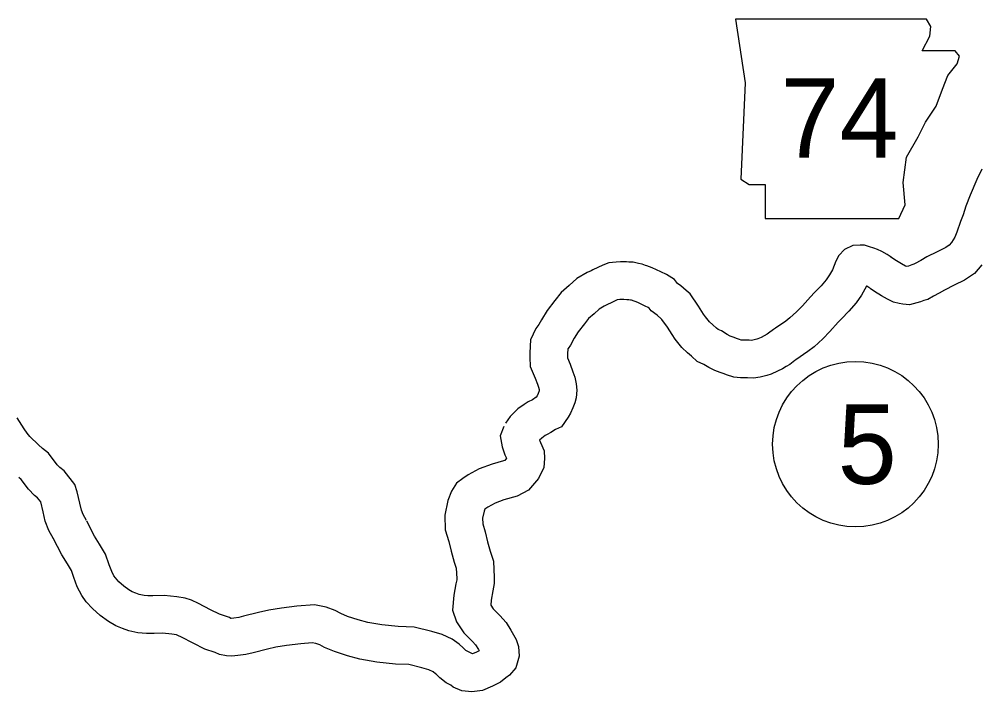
# Model space of a CAD drawing. Extents: x -939622 to -934245, y 1383184 to 1385301.
# Drawn here: x -935278.86 to -935255.93, y 1384099.98 to 1384116.08 of the extents above; entities that cross this region are included whole.
import ezdxf

# ---------------------------------------------------------------- set-up
doc = ezdxf.new("R2010")
doc.units = 0
for name, color, linetype in [('Level 10', 7, 'Continuous'), ('Level 21', 7, 'Continuous'), ('Level 27', 7, 'Continuous')]:
    doc.layers.add(name, color=color, linetype=linetype)

msp = doc.modelspace()

# ---------------------------------------------------------------- linework, layer by layer
at = {"layer": 'Level 10'}
for points in [[(-935255.84, 1384112.483), (-935255.958, 1384112.24), (-935256.112, 1384111.868), (-935256.216, 1384111.604), (-935256.286, 1384111.39), (-935256.35, 1384111.231), (-935256.433, 1384110.978), (-935256.482, 1384110.856), (-935256.561, 1384110.734), (-935256.616, 1384110.668), (-935256.701, 1384110.612), (-935256.906, 1384110.511), (-935257.148, 1384110.385), (-935257.298, 1384110.304), (-935257.427, 1384110.23), (-935257.46, 1384110.212), (-935257.507, 1384110.2), (-935257.592, 1384110.164), (-935257.627, 1384110.156), (-935257.659, 1384110.162), (-935257.66, 1384110.162), (-935257.76, 1384110.221), (-935257.914, 1384110.319), (-935258.018, 1384110.387)], [(-935258.008, 1384110.38), (-935258.1, 1384110.442), (-935258.224, 1384110.516), (-935258.335, 1384110.567), (-935258.42, 1384110.595), (-935258.521, 1384110.627), (-935258.645, 1384110.665), (-935258.745, 1384110.666), (-935258.92, 1384110.66), (-935259.122, 1384110.561), (-935259.255, 1384110.419), (-935259.327, 1384110.284), (-935259.404, 1384110.081), (-935259.476, 1384109.958), (-935259.56, 1384109.839), (-935259.682, 1384109.691), (-935259.84, 1384109.533), (-935259.936, 1384109.431), (-935260.128, 1384109.216), (-935260.269, 1384109.071), (-935260.427, 1384108.925), (-935260.525, 1384108.85), (-935260.769, 1384108.683), (-935260.821, 1384108.652), (-935260.937, 1384108.561), (-935260.97, 1384108.541), (-935261.041, 1384108.5), (-935261.117, 1384108.46), (-935261.191, 1384108.427), (-935261.218, 1384108.419), (-935261.314, 1384108.395), (-935261.347, 1384108.39), (-935261.402, 1384108.392), (-935261.484, 1384108.396), (-935261.574, 1384108.397), (-935261.595, 1384108.398), (-935261.629, 1384108.41), (-935261.678, 1384108.43), (-935261.786, 1384108.466), (-935261.858, 1384108.494), (-935261.926, 1384108.528), (-935262.064, 1384108.614), (-935262.144, 1384108.648), (-935262.184, 1384108.685), (-935262.272, 1384108.76), (-935262.351, 1384108.836), (-935262.446, 1384108.951), (-935262.49, 1384109.019), (-935262.609, 1384109.206), (-935262.816, 1384109.502), (-935262.911, 1384109.584), (-935263.036, 1384109.697), (-935263.116, 1384109.754), (-935263.187, 1384109.845), (-935263.381, 1384109.966), (-935263.51, 1384110.028), (-935263.719, 1384110.122), (-935263.85, 1384110.176), (-935263.884, 1384110.184), (-935263.959, 1384110.211), (-935264.044, 1384110.231), (-935264.179, 1384110.26), (-935264.277, 1384110.261), (-935264.336, 1384110.267), (-935264.482, 1384110.272), (-935264.583, 1384110.264), (-935264.757, 1384110.243), (-935264.9, 1384110.193), (-935265.142, 1384110.08), (-935265.18, 1384110.057), (-935265.278, 1384110.015), (-935265.526, 1384109.867), (-935265.71, 1384109.7), (-935265.9, 1384109.533), (-935266.049, 1384109.34), (-935266.235, 1384109.108), (-935266.369, 1384108.883), (-935266.431, 1384108.766), (-935266.504, 1384108.674), (-935266.633, 1384108.399), (-935266.644, 1384108.091), (-935266.645, 1384107.984), (-935266.636, 1384107.767), (-935266.518, 1384107.489), (-935266.465, 1384107.342), (-935266.439, 1384107.267), (-935266.427, 1384107.213), (-935266.425, 1384107.19), (-935266.425, 1384107.183), (-935266.449, 1384107.118), (-935266.475, 1384107.062), (-935266.495, 1384107.027), (-935266.585, 1384106.97), (-935266.689, 1384106.919), (-935266.785, 1384106.854), (-935266.933, 1384106.752), (-935267.121, 1384106.571), (-935267.225, 1384106.412)], [(-935255.836, 1384110.198), (-935256.011, 1384109.989), (-935256.252, 1384109.831), (-935256.499, 1384109.708), (-935256.726, 1384109.59), (-935256.859, 1384109.518), (-935256.989, 1384109.444), (-935257.13, 1384109.367), (-935257.221, 1384109.344), (-935257.305, 1384109.309), (-935257.568, 1384109.242), (-935257.722, 1384109.253), (-935257.81, 1384109.274), (-935257.951, 1384109.3), (-935258.093, 1384109.373), (-935258.232, 1384109.454), (-935258.4, 1384109.562), (-935258.504, 1384109.629)], [(-935258.514, 1384109.636), (-935258.583, 1384109.683), (-935258.592, 1384109.688), (-935258.718, 1384109.471), (-935258.845, 1384109.291), (-935259.014, 1384109.086), (-935259.195, 1384108.905), (-935259.273, 1384108.822), (-935259.469, 1384108.602), (-935259.642, 1384108.425), (-935259.847, 1384108.236), (-935259.996, 1384108.121), (-935260.282, 1384107.926), (-935260.308, 1384107.91), (-935260.428, 1384107.816), (-935260.515, 1384107.765), (-935260.606, 1384107.712), (-935260.723, 1384107.651), (-935260.872, 1384107.584), (-935260.977, 1384107.551), (-935261.139, 1384107.511), (-935261.298, 1384107.487), (-935261.441, 1384107.493), (-935261.509, 1384107.496), (-935261.611, 1384107.497), (-935261.77, 1384107.509), (-935261.944, 1384107.565), (-935261.997, 1384107.588), (-935262.093, 1384107.62), (-935262.223, 1384107.671), (-935262.364, 1384107.741), (-935262.483, 1384107.814), (-935262.642, 1384107.884), (-935262.78, 1384108.011), (-935262.877, 1384108.093), (-935263.012, 1384108.223), (-935263.172, 1384108.417), (-935263.246, 1384108.531), (-935263.358, 1384108.706), (-935263.489, 1384108.893), (-935263.507, 1384108.909), (-935263.602, 1384108.996), (-935263.743, 1384109.097), (-935263.796, 1384109.164), (-935263.816, 1384109.176), (-935263.89, 1384109.212), (-935264.067, 1384109.292), (-935264.218, 1384109.348), (-935264.241, 1384109.353), (-935264.279, 1384109.361), (-935264.325, 1384109.361), (-935264.398, 1384109.369), (-935264.461, 1384109.371), (-935264.492, 1384109.368), (-935264.552, 1384109.361), (-935264.559, 1384109.359), (-935264.721, 1384109.283), (-935264.773, 1384109.252), (-935264.868, 1384109.212), (-935264.987, 1384109.14), (-935265.111, 1384109.028), (-935265.241, 1384108.914), (-935265.341, 1384108.785), (-935265.493, 1384108.594), (-935265.584, 1384108.441), (-935265.675, 1384108.271), (-935265.734, 1384108.196), (-935265.74, 1384108.184), (-935265.744, 1384108.071), (-935265.745, 1384107.998), (-935265.743, 1384107.968), (-935265.68, 1384107.818), (-935265.615, 1384107.64), (-935265.571, 1384107.51), (-935265.536, 1384107.353), (-935265.522, 1384107.202), (-935265.535, 1384107.011), (-935265.573, 1384106.894), (-935265.616, 1384106.776), (-935265.675, 1384106.646), (-935265.732, 1384106.549), (-935265.89, 1384106.321), (-935266.032, 1384106.255), (-935266.145, 1384106.184), (-935266.234, 1384106.14), (-935266.277, 1384106.111), (-935266.363, 1384106.052), (-935266.414, 1384106.003)], [(-935277.253, 1384104.08), (-935277.332, 1384104.222), (-935277.373, 1384104.327), (-935277.41, 1384104.491), (-935277.476, 1384104.763), (-935277.526, 1384104.945), (-935277.787, 1384105.266), (-935277.89, 1384105.347), (-935277.95, 1384105.41), (-935278.159, 1384105.688), (-935278.3, 1384105.805), (-935278.401, 1384105.887), (-935278.603, 1384106.088), (-935278.669, 1384106.166), (-935278.744, 1384106.277), (-935278.908, 1384106.535)], [(-935267.268, 1384106.329), (-935267.355, 1384106.104), (-935267.312, 1384105.84), (-935267.279, 1384105.746), (-935267.244, 1384105.654), (-935267.212, 1384105.585), (-935267.206, 1384105.569), (-935267.247, 1384105.519), (-935267.276, 1384105.505), (-935267.547, 1384105.43), (-935267.855, 1384105.312), (-935268.12, 1384105.169), (-935268.249, 1384105.082), (-935268.402, 1384104.974), (-935268.52, 1384104.784), (-935268.608, 1384104.558), (-935268.679, 1384104.209), (-935268.669, 1384103.859), (-935268.586, 1384103.577), (-935268.531, 1384103.344), (-935268.456, 1384103.083), (-935268.41, 1384102.938), (-935268.396, 1384102.693), (-935268.396, 1384102.66), (-935268.414, 1384102.564), (-935268.468, 1384102.294), (-935268.494, 1384101.938), (-935268.399, 1384101.658), (-935268.222, 1384101.392), (-935268.016, 1384101.188), (-935267.943, 1384101.105), (-935267.874, 1384100.992), (-935267.858, 1384100.964), (-935267.924, 1384100.929), (-935268.015, 1384100.891), (-935268.017, 1384100.891), (-935268.175, 1384100.966), (-935268.195, 1384100.982), (-935268.245, 1384101.035), (-935268.335, 1384101.117), (-935268.506, 1384101.238), (-935268.741, 1384101.349), (-935268.994, 1384101.423), (-935269.411, 1384101.531), (-935269.797, 1384101.544), (-935270.186, 1384101.586), (-935270.524, 1384101.643), (-935270.752, 1384101.703), (-935271.004, 1384101.785), (-935271.17, 1384101.856), (-935271.303, 1384101.926), (-935271.52, 1384102.006), (-935271.8, 1384102.064), (-935272.222, 1384102.027), (-935272.589, 1384101.98), (-935272.889, 1384101.937), (-935273.14, 1384101.876), (-935273.494, 1384101.788), (-935273.605, 1384101.758), (-935273.726, 1384101.745), (-935273.794, 1384101.738), (-935273.796, 1384101.738), (-935273.829, 1384101.755), (-935274.069, 1384101.836), (-935274.286, 1384101.945), (-935274.574, 1384102.094), (-935274.739, 1384102.173), (-935274.89, 1384102.219), (-935275.091, 1384102.251), (-935275.396, 1384102.285), (-935275.662, 1384102.277), (-935275.783, 1384102.274), (-935275.874, 1384102.284), (-935275.991, 1384102.31), (-935276.07, 1384102.338), (-935276.155, 1384102.372), (-935276.234, 1384102.417), (-935276.354, 1384102.505), (-935276.475, 1384102.616), (-935276.559, 1384102.706), (-935276.594, 1384102.756), (-935276.646, 1384102.856), (-935276.705, 1384103.018), (-935276.793, 1384103.271), (-935276.94, 1384103.513), (-935277.059, 1384103.705), (-935277.246, 1384104.067)], [(-935266.414, 1384106.003), (-935266.388, 1384105.947), (-935266.307, 1384105.75), (-935266.293, 1384105.565), (-935266.314, 1384105.348), (-935266.436, 1384105.087), (-935266.675, 1384104.802), (-935266.947, 1384104.662), (-935267.265, 1384104.574), (-935267.479, 1384104.492), (-935267.654, 1384104.398), (-935267.723, 1384104.351), (-935267.741, 1384104.304), (-935267.776, 1384104.132), (-935267.772, 1384104.001), (-935267.715, 1384103.807), (-935267.66, 1384103.57), (-935267.595, 1384103.343), (-935267.518, 1384103.103), (-935267.496, 1384102.716), (-935267.497, 1384102.575), (-935267.53, 1384102.394), (-935267.575, 1384102.172), (-935267.583, 1384102.056), (-935267.524, 1384101.967), (-935267.362, 1384101.807), (-935267.215, 1384101.641), (-935267.101, 1384101.453), (-935266.97, 1384101.229), (-935266.915, 1384101.067), (-935266.902, 1384100.831), (-935266.985, 1384100.552), (-935267.131, 1384100.379), (-935267.223, 1384100.317), (-935267.348, 1384100.215), (-935267.541, 1384100.113), (-935267.776, 1384100.016), (-935268.033, 1384099.98), (-935268.272, 1384100.006), (-935268.482, 1384100.094), (-935268.535, 1384100.141), (-935268.65, 1384100.195), (-935268.803, 1384100.314), (-935268.878, 1384100.394), (-935268.9, 1384100.414), (-935268.962, 1384100.458), (-935269.062, 1384100.506), (-935269.233, 1384100.555), (-935269.54, 1384100.634), (-935269.861, 1384100.645), (-935270.31, 1384100.694), (-935270.714, 1384100.763), (-935271.006, 1384100.839), (-935271.322, 1384100.942), (-935271.557, 1384101.043), (-935271.669, 1384101.102), (-935271.768, 1384101.138), (-935271.853, 1384101.156), (-935272.126, 1384101.132), (-935272.468, 1384101.088), (-935272.719, 1384101.052), (-935272.925, 1384101.002), (-935273.268, 1384100.916), (-935273.439, 1384100.87), (-935273.63, 1384100.85), (-935273.772, 1384100.835), (-935273.899, 1384100.842), (-935274.069, 1384100.873), (-935274.175, 1384100.922), (-935274.417, 1384101.003), (-935274.696, 1384101.144), (-935274.975, 1384101.288), (-935275.067, 1384101.332), (-935275.095, 1384101.341), (-935275.211, 1384101.359), (-935275.433, 1384101.384), (-935275.635, 1384101.378), (-935275.819, 1384101.372), (-935276.022, 1384101.394), (-935276.24, 1384101.443), (-935276.388, 1384101.495), (-935276.548, 1384101.559), (-935276.725, 1384101.661), (-935276.927, 1384101.809), (-935277.11, 1384101.977), (-935277.257, 1384102.136), (-935277.364, 1384102.285), (-935277.472, 1384102.493), (-935277.553, 1384102.717), (-935277.612, 1384102.886), (-935277.707, 1384103.042), (-935277.843, 1384103.261), (-935278.045, 1384103.654)], [(-935278.038, 1384103.641), (-935278.148, 1384103.837), (-935278.236, 1384104.063), (-935278.286, 1384104.285), (-935278.344, 1384104.525), (-935278.422, 1384104.62), (-935278.497, 1384104.679), (-935278.639, 1384104.828), (-935278.816, 1384105.064), (-935278.871, 1384105.11)]]:
    msp.add_lwpolyline(points, dxfattribs=at)
at = {"layer": 'Level 21'}
msp.add_lwpolyline([(-935261.727, 1384116.075), (-935261.498, 1384114.553), (-935261.6, 1384112.243), (-935261.397, 1384112.116), (-935261.016, 1384112.116), (-935261.016, 1384111.304), (-935257.819, 1384111.304), (-935257.666, 1384111.634), (-935257.717, 1384112.167), (-935257.641, 1384112.776), (-935257.362, 1384113.258), (-935257.184, 1384113.614), (-935256.93, 1384113.994), (-935256.778, 1384114.4), (-935256.651, 1384114.73), (-935256.423, 1384115.009), (-935256.372, 1384115.187), (-935256.474, 1384115.314), (-935257.26, 1384115.314), (-935257.083, 1384115.669), (-935257.057, 1384115.898), (-935257.163, 1384116.073)], close=True, dxfattribs=at)
at = {"layer": 'Level 27'}
msp.add_circle((-935258.86, 1384105.905), 1.98, dxfattribs=at)

# ---------------------------------------------------------------- texts
at = {"layer": 'Level 21'}
msp.add_text('74', height=1.9008, dxfattribs=at).set_placement((-935260.654, 1384112.762))
at = {"layer": 'Level 27'}
msp.add_text('5', height=1.901, dxfattribs=at).set_placement((-935259.285, 1384104.955))

doc.saveas('drawing.dxf')
